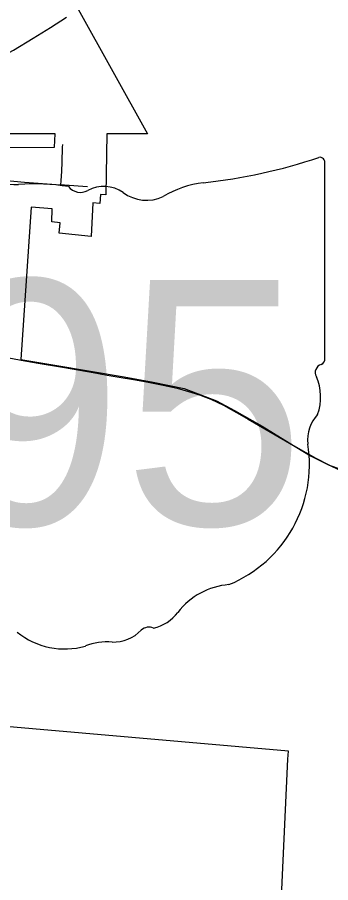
# Model space of a CAD drawing. Extents: x 1815539 to 1947826, y 273303 to 993194.
# Drawn here: x 1879119 to 1880900, y 925558 to 930474 of the extents above; entities that cross this region are included whole.
import ezdxf

# ---------------------------------------------------------------- set-up
doc = ezdxf.new("R2010")
doc.units = 0
for name, color, linetype in [('GM_X_City_Street', 7, 'Continuous'), ('GM_X_Corporation', 7, 'Continuous'), ('GM_X_State_Route', 7, 'Continuous'), ('GM_X_US_Route', 7, 'Continuous'), ('SC_Shading3', 7, 'Continuous')]:
    doc.layers.add(name, color=color, linetype=linetype)

msp = doc.modelspace()

# ---------------------------------------------------------------- linework, layer by layer
at = {"layer": 'GM_X_City_Street'}
for points in [[(1879366.7, 929523.3), (1879368.6, 929545.9), (1879371.4, 929600.1), (1879374, 929651.3), (1879376.1, 929735.7), (1879376.9, 929751.5)], [(1879026.8, 929551.3), (1879058.5, 929546.8), (1879099.4, 929542.5), (1879160.2, 929537.3), (1879288.7, 929528.8), (1879366.7, 929523.3)], [(1879366.7, 929523.3), (1879386.8, 929522), (1879517.8, 929513)]]:
    msp.add_lwpolyline(points, dxfattribs=at)
at = {"layer": 'GM_X_Corporation'}
for points in [[(1879464.9, 930519.6), (1879858, 929812.1), (1879627.9, 929812.1), (1879622.3, 929466.7), (1879591.6, 929467.4), (1879588.7, 929417.5), (1879548.8, 929419.8), (1879538, 929228.5), (1879355.9, 929247.6), (1879363.2, 929307.2), (1879315.5, 929312.2), (1879316.8, 929386.7), (1879197.5, 929396.6), (1879138.3, 928530.1), (1879183.6, 928523.7), (1879331.9, 928499.1), (1879725.8, 928432), (1879891.5, 928401.2), (1880066.6, 928364.8), (1880250.6, 928295.9), (1880352.8, 928241.2), (1880510.5, 928150.7), (1880664.3, 928056.8), (1880785.5, 927983.2), (1880891.5, 927930.2), (1881005.8, 927890.7)], [(1880573.7, 924490.9), (1880656.7, 926260.4), (1880659.1, 926305.9), (1878595.4, 926486.2), (1878583.6, 926260.4), (1878208.7, 926270), (1878199.8, 925904.3), (1877540.2, 925941.4), (1877516.8, 925630.4), (1877493.4, 925207.8)]]:
    msp.add_lwpolyline(points, dxfattribs=at)
msp.add_lwpolyline([(1879003.5, 929735.6), (1879331, 929737.2), (1879334.3, 929812), (1879007, 929812.8)], close=True, dxfattribs=at)
at = {"layer": 'GM_X_State_Route'}
for points in [[(1878758.9, 928571.9), (1878783.5, 928571.4), (1878824.2, 928568.6), (1878872, 928565.3), (1878934, 928557.1), (1879044.8, 928542.8), (1879091, 928535.4), (1879141.6, 928527.3)], [(1879141.6, 928527.3), (1879237.9, 928509.9), (1879376.4, 928485.9), (1879550.2, 928455.8), (1879630, 928441.8)], [(1879630, 928441.8), (1879697.8, 928429.8), (1879778.4, 928416.1), (1879852.2, 928403.8), (1879948.4, 928385.2), (1880028.1, 928366.7), (1880091.2, 928349.4), (1880153.2, 928328.9), (1880188.2, 928316.3), (1880218.6, 928304.1), (1880259.1, 928285.8), (1880289.8, 928271.2), (1880317.3, 928256.1), (1880365.1, 928229.1), (1880431.5, 928191.5), (1880700.8, 928034.2), (1880815.5, 927969.9), (1880888.6, 927932), (1880948.4, 927904.4)]]:
    msp.add_lwpolyline(points, dxfattribs=at)
at = {"layer": 'GM_X_US_Route'}
msp.add_lwpolyline([(1879048.5, 930261.7), (1879096.6, 930288.1), (1879209.6, 930354.9), (1879307.1, 930415.8), (1879399.3, 930474.3)], dxfattribs=at)
at = {"layer": 'SC_Shading3'}
for p, q in [((1880867, 928538), (1880867, 929643.5)), ((1880866.7, 928538.3), (1880867, 928538))]:
    msp.add_line(p, q, dxfattribs=at)
for centre, radius, start, end in [((1879875.1, 932472.2), 2952.7, 275.8445, 288.9065), ((1880836.1, 929648.1), 31, 351.8621, 97.738), ((1879119.6, 929836.5), 312.9, 231.6195, 271.1119), ((1880251.8, 928945.7), 594, 97.3462, 120.7689), ((1879223.4, 928404.7), 1123.2, 80.4867, 94.9883), ((1879478.4, 929570.2), 90.3, 219.7921, 297.1024), ((1879610.9, 929326), 187.7, 54.4667, 119.1411), ((1879853.1, 929661), 225.8, 233.8562, 294.8282), ((1880859.8, 928456.9), 48, 107.944, 210.337), ((1880833.9, 928533.8), 33.2, 289.6038, 7.7341), ((1880554.6, 928317.1), 288, 340.033, 23.6496), ((1880978, 928075.4), 209.5, 136.8065, 186.9296), ((1880040.6, 927934.8), 738.5, 292.3089, 8.9858), ((1880352, 926848.2), 404.5, 94.4031, 142.5768), ((1879839.5, 927236.7), 238.6, 282.8732, 323.2771), ((1879387, 927309.1), 423.3, 230.7004, 286.2918), ((1879662.5, 927150.8), 225.6, 268.777, 315.5493), ((1879866.6, 926946.2), 63.5, 65.7517, 132.6484), ((1879631.6, 926578.5), 347.9, 85.6951, 111.2099)]:
    msp.add_arc(centre, radius, start, end, dxfattribs=at)

# ---------------------------------------------------------------- texts
msp.add_text('95', height=1392.19, dxfattribs=at).set_placement((1878683.4, 927590.5))

doc.saveas('drawing.dxf')
